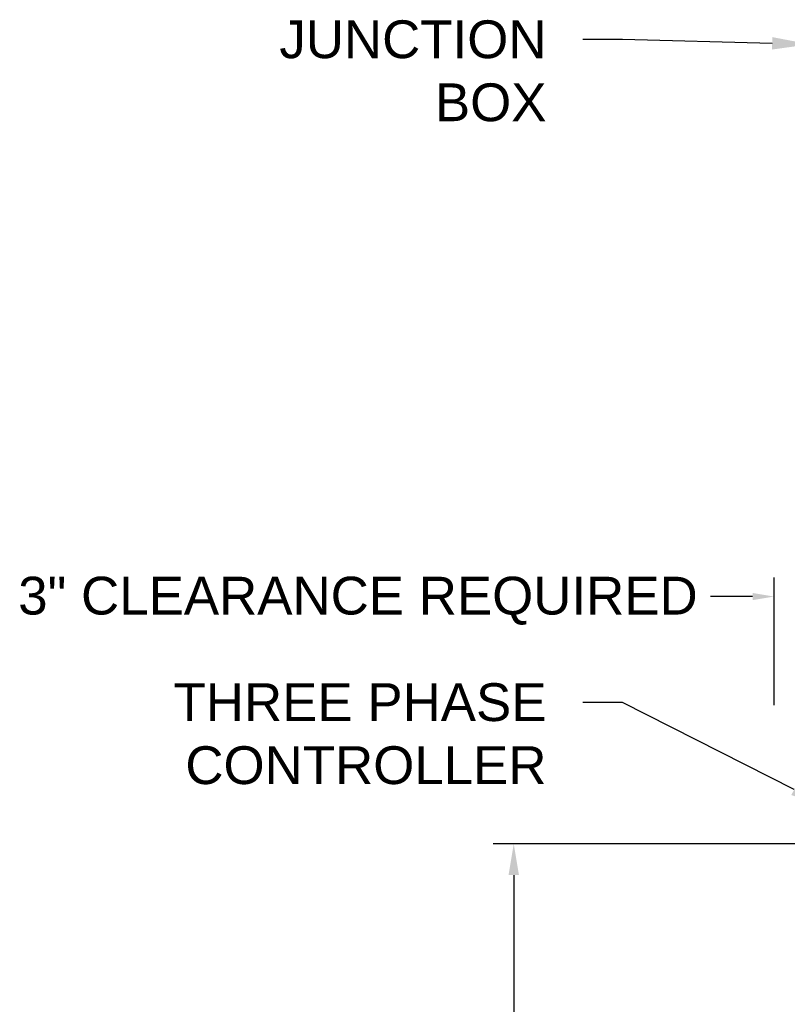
# Model space of a CAD drawing. Header units: inches. Extents: x 170 to 312, y 215 to 248.
# Tile 284 of 529: x 223.23 to 225.13, y 241.95 to 244.39. Entities that reach past the tile are written whole.
import ezdxf
from ezdxf import colors
from ezdxf.entities.mleader import LeaderData, LeaderLine
from ezdxf.math import Vec2, Vec3

# ---------------------------------------------------------------- set-up
doc = ezdxf.new("R2010")
doc.units = ezdxf.units.IN
doc.header["$LTSCALE"] = 0.25
doc.header["$MEASUREMENT"] = 0
doc.layers.add('ANNOTATIONS', color=1, linetype='Continuous')
doc.styles.add('ARIAL', font='arial.ttf', dxfattribs={"height": 0.09375})

msp = doc.modelspace()

# ---------------------------------------------------------------- linework, layer by layer
at = {"layer": 'ANNOTATIONS'}
for p, q in [((225.10175, 242.69179), (225.10175, 243.00848)), ((225.04861, 242.96135), (224.944, 242.96135)), ((225.45658, 242.34815), (224.40563, 242.34815)), ((224.45672, 242.27048), (224.45672, 241.47006))]:
    msp.add_line(p, q, dxfattribs=at)
for points in [[(225.04861, 242.97021), (225.04861, 242.95249), (225.10175, 242.96135)], [(224.46967, 242.27048), (224.44378, 242.27048), (224.45672, 242.34815)]]:
    msp.add_solid(points, dxfattribs=at)

# ---------------------------------------------------------------- texts
at = {"layer": 'ANNOTATIONS', "insert": (223.22873, 242.95074), "char_height": 0.09375, "attachment_point": 4, "style": 'ARIAL'}
msp.add_mtext('3" CLEARANCE REQUIRED', dxfattribs=at)

# ---------------------------------------------------------------- leaders
at = {"layer": 'ANNOTATIONS'}
ml = msp.add_multileader_mtext('Standard', dxfattribs=at)
ml.set_content('JUNCTION\\PBOX', color=256, style='ARIAL')
ml.set_leader_properties()
ml.build(insert=Vec2(0, 0))
ml.multileader.update_dxf_attribs({"dogleg_length": 0.36, "arrow_head_size": 0.09375})
ctx = ml.context
ctx.base_point, ctx.char_height, ctx.arrow_head_size, ctx.landing_gap_size, ctx.plane_origin = Vec3(223.80008, 244.34246), 0.09375, 0.09375, 0.09, Vec3(225.52992, 244.17992)
ctx.text_align_type = 2
notes = []
notes.append((ctx, [(0, (1, 1, 0), (224.72584, 244.34246), (-1, 0), 0.09796, [(0, [(225.19079, 244.33081)], 0, [])])]))
ctx.mtext.insert, ctx.mtext.alignment, ctx.mtext.flow_direction = Vec3(224.53789, 244.39013), 3, 5
ml = msp.add_multileader_mtext('Standard', dxfattribs=at)
ml.set_content('THREE PHASE\\PCONTROLLER', color=256, style='ARIAL')
ml.set_leader_properties()
ml.build(insert=Vec2(0, 0))
ml.multileader.update_dxf_attribs({"dogleg_length": 0.36, "arrow_head_size": 0.09375})
ctx = ml.context
ctx.base_point, ctx.char_height, ctx.arrow_head_size, ctx.landing_gap_size, ctx.plane_origin = Vec3(223.53373, 242.69869), 0.09375, 0.09375, 0.09, Vec3(225.70983, 242.40172)
ctx.text_align_type = 2
notes.append((ctx, [(0, (1, 1, 0), (224.72584, 242.69869), (-1, 0), 0.09796, [(0, [(225.23525, 242.44043)], 0, [])])]))
ctx.mtext.insert, ctx.mtext.alignment, ctx.mtext.flow_direction = Vec3(224.53789, 242.74637), 3, 5
for ctx, leaders in notes:
    for number, flags, end, landing, length, lines in leaders:
        leader = LeaderData()
        leader.index, (leader.has_last_leader_line, leader.has_dogleg_vector, leader.attachment_direction) = number, flags
        leader.last_leader_point, leader.dogleg_vector, leader.dogleg_length = Vec3(end), Vec3(landing), length
        for number, points, colour, breaks in lines:
            line = LeaderLine()
            line.index, line.vertices, line.color, line.breaks = number, Vec3.list(points), colors.encode_raw_color(colour), breaks
            leader.lines.append(line)
        ctx.leaders.append(leader)

doc.saveas('drawing.dxf')
